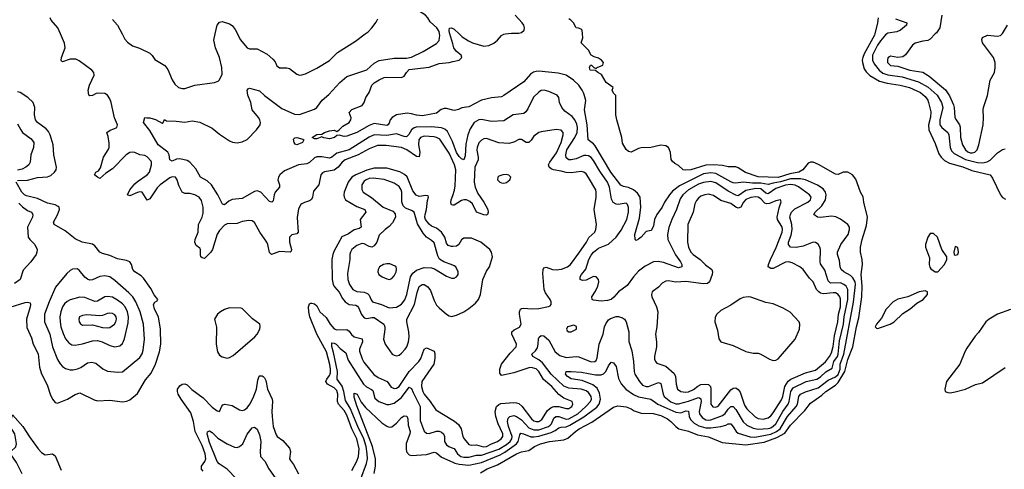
# Model space of a CAD drawing. Header units: inches. Extents: x 1603819 to 1745079, y 385938 to 533966.
# Tile 303 of 561: x 1726526 to 1734424, y 406506 to 410115. Entities that reach past the tile are written whole.
import ezdxf

# ---------------------------------------------------------------- set-up
doc = ezdxf.new("R2010")
doc.units = ezdxf.units.IN
doc.header["$MEASUREMENT"] = 0
for name, color, linetype in [('B7420', 7, 'Continuous'), ('B7421', 7, 'Continuous'), ('B7430', 7, 'Continuous'), ('B7431', 7, 'Continuous')]:
    doc.layers.add(name, color=color, linetype=linetype)

msp = doc.modelspace()

# ---------------------------------------------------------------- linework, layer by layer
at = {"layer": 'B7420', "color": 5}
for points, elevation in [([(1730000, 408979.1), (1729970, 409044.3), (1729895.8, 409155.8), (1729870.3, 409170.3), (1729850, 409174.9), (1729770, 409179.1), (1729741.5, 409170), (1729726.6, 409150), (1729724.9, 409110), (1729736, 409050), (1729730, 409013), (1729710, 409015.8), (1729631.3, 409071.3), (1729590, 409089), (1729465.5, 409105.5), (1729395.4, 409104.6), (1729330, 409078.7), (1729241.8, 409030), (1729138, 408990), (1729113.5, 408970), (1729081, 408930), (1729050, 408907.7), (1728970, 408894.4), (1728954.3, 408885.7), (1728941.9, 408870), (1728924.8, 408790), (1728882.6, 408737.4), (1728875.2, 408690), (1728867.3, 408672.7), (1728850, 408659.8), (1728811.4, 408648.6), (1728790, 408637.2), (1728781.5, 408630), (1728763.4, 408596.6), (1728752.3, 408527.7), (1728759.6, 408410), (1728750, 408396.3), (1728710, 408387.6), (1728690.3, 408369.7), (1728689.2, 408330), (1728705.3, 408270), (1728703, 408257), (1728696, 408250), (1728610, 408253.8), (1728547, 408230), (1728530, 408247), (1728516.5, 408310), (1728507.9, 408330), (1728451.7, 408410), (1728410, 408486.3), (1728390, 408500.5), (1728363.5, 408503.5), (1728310, 408494.8), (1728270, 408479.7), (1728190, 408475.5), (1728170, 408464.1), (1728130, 408422.9), (1728110, 408392.1), (1728072.7, 408270), (1728059.3, 408250), (1728010, 408198.9), (1727990, 408202), (1727980.5, 408210), (1727975.3, 408230), (1727976.1, 408270), (1727970, 408280.5), (1727941.3, 408301.3), (1727931.9, 408330), (1727935, 408350), (1727957.9, 408410), (1727961.4, 408470), (1727990.5, 408530), (1727998.6, 408561.4), (1727998.5, 408610), (1727984.2, 408664.2), (1727966.9, 408690), (1727930, 408709), (1727890, 408719.8), (1727850, 408719.1), (1727830, 408729.7), (1727802.6, 408782.6), (1727789.7, 408830), (1727775.1, 408850), (1727750, 408853.2), (1727730, 408844.5), (1727652.6, 408790), (1727630, 408764.6), (1727570, 408676.9), (1727550, 408666.6), (1727510, 408730.6), (1727490, 408733), (1727470, 408728.5), (1727410, 408702), (1727390, 408709.2), (1727409.8, 408750), (1727450, 408797.4), (1727470, 408815.9), (1727550, 408869.5), (1727568.2, 408890), (1727584.7, 408950), (1727584.6, 408970), (1727579.7, 408979.7), (1727550, 409012.7), (1727530, 409024.1), (1727490, 409031), (1727450, 409049.8), (1727430, 409052.2), (1727410, 409048.5), (1727379.8, 409030), (1727270, 408918), (1727217.5, 408882.5), (1727170, 408841), (1727150, 408849.8), (1727126.6, 408870), (1727136, 408890), (1727158.3, 408901.7), (1727175.4, 408924.6), (1727197.5, 409010), (1727237.1, 409070), (1727242.7, 409090), (1727242.7, 409122.7), (1727236.3, 409176.3), (1727224.5, 409210), (1727250.9, 409229.1), (1727282.3, 409237.7), (1727304.2, 409250), (1727309.7, 409270), (1727287.1, 409327.1), (1727260.1, 409450), (1727250, 409478.4), (1727230, 409509.8), (1727210, 409521.6), (1727155.6, 409524.4), (1727138.9, 409521.1), (1727110, 409505.7), (1727090, 409504.7), (1727082, 409510), (1727076.1, 409550), (1727086.6, 409590), (1727122.6, 409670), (1727119.9, 409690), (1727105, 409710), (1727004, 409784), (1726977.3, 409797.3), (1726930, 409798), (1726870, 409776.9), (1726862, 409782), (1726858.5, 409790), (1726860.9, 409810), (1726891.6, 409888.4), (1726886.9, 409926.9), (1726853.7, 410000)], 180), ([(1727347.9, 410000), (1727370, 409957.3), (1727390, 409933.4), (1727430, 409906), (1727487, 409887), (1727570, 409846.4), (1727588.2, 409828.2), (1727610, 409794), (1727690, 409747.7), (1727713.8, 409713.8), (1727750, 409630.7), (1727770, 409596.3), (1727801, 409570), (1727830, 409561.6), (1727850, 409561.6), (1727930, 409590.3), (1728090, 409610.4), (1728118.6, 409621.4), (1728130, 409630.7), (1728150, 409678), (1728149, 409730), (1728129.8, 409810), (1728097, 409890), (1728084.8, 409950), (1728095.2, 410000)], 180), ([(1730000, 409128.7), (1729996.9, 409136.9), (1729956.8, 409216.8), (1729936.4, 409236.4), (1729910, 409247.2), (1729830, 409255.4), (1729707.2, 409252.8), (1729690, 409247.3), (1729670, 409230.5), (1729647.4, 409192.6), (1729630, 409174.8), (1729610, 409176.1), (1729550, 409197.5), (1729470, 409183.9), (1729370, 409189.5), (1729330, 409172.5), (1729170, 409070.3), (1729070, 409042), (1729029.6, 409010.4), (1729010, 409003.4), (1728950, 409014.9), (1728910, 409013), (1728890, 409005), (1728850, 408968.7), (1728830, 408958), (1728761.6, 408950), (1728650, 408900.9), (1728611.8, 408870), (1728600.9, 408850), (1728596.5, 408830), (1728610.2, 408790), (1728610.3, 408770), (1728576.5, 408730), (1728567.1, 408710), (1728558.8, 408661.2), (1728550, 408649.3), (1728530, 408654.5), (1728459.3, 408730), (1728430, 408740.2), (1728410, 408735.2), (1728310, 408679.8), (1728230, 408671.2), (1728203.3, 408656.7), (1728170, 408629.7), (1728153.7, 408633.7), (1728114.9, 408710), (1728063.8, 408790), (1728030, 408821.7), (1727975.4, 408850), (1727938.8, 408918.8), (1727892.3, 408972.3), (1727870, 408985.7), (1727810, 408998.9), (1727783.6, 408996.4), (1727750, 408979.8), (1727730, 408989.4), (1727725.3, 409030), (1727715.1, 409050), (1727636.9, 409110), (1727570, 409226), (1727519, 409290), (1727529.2, 409330.8), (1727546, 409326), (1727570, 409326.8), (1727614.4, 409314.4), (1727670, 409284.7), (1727678, 409290), (1727687.3, 409312.7), (1727702.8, 409302.8), (1727781.4, 409301.4), (1727850, 409293.4), (1727910, 409304), (1727970, 409292.7), (1728070, 409244.9), (1728130, 409196.5), (1728210, 409142), (1728232.8, 409132.8), (1728270, 409126.5), (1728310, 409133), (1728350, 409154), (1728426.6, 409230), (1728454, 409270), (1728456.9, 409290), (1728453.3, 409310), (1728442.7, 409330), (1728391, 409390), (1728381, 409450), (1728355.6, 409510), (1728351.9, 409548.1), (1728360.1, 409559.9), (1728370, 409564.9), (1728450, 409544.2), (1728490, 409507.2), (1728630, 409401.8), (1728730, 409356), (1728770, 409354), (1728890, 409396.9), (1728910, 409408.8), (1728951.4, 409468.6), (1729007.1, 409512.9), (1729095.1, 409610), (1729150, 409658.9), (1729310, 409712.3), (1729370, 409766.4), (1729410, 409787.6), (1729530, 409807.1), (1729630, 409804.7), (1729670, 409814.3), (1729761.8, 409858.2), (1729870, 409924.2), (1729890, 409948.2), (1729897.1, 409990), (1729894.7, 410000)], 160), ([(1728272.4, 410000), (1728295, 409955), (1728350, 409888.7), (1728370, 409879.5), (1728430, 409880.3), (1728510, 409839), (1728557.5, 409797.5), (1728575.3, 409775.3), (1728590, 409744.9), (1728610, 409728.2), (1728670, 409727), (1728690, 409722.4), (1728750, 409677.6), (1728770, 409670.4), (1728790, 409672.2), (1728818.8, 409681.2), (1728910, 409725.3), (1729010, 409786.4), (1729075.1, 409850), (1729219.1, 409940.9), (1729298, 410000)], 180), ([(1730000, 409920.1), (1729976, 410000)], 140), ([(1730000, 409389.4), (1729950, 409401.5), (1729930, 409402.2), (1729905.7, 409394.3), (1729870, 409363.9), (1729756.1, 409343.9), (1729710, 409347.2), (1729670, 409360.2), (1729635.3, 409364.7), (1729550, 409350.8), (1729512.7, 409330), (1729498.4, 409310), (1729490, 409285.2), (1729479.1, 409270), (1729470, 409266), (1729370, 409282.2), (1729330, 409266.2), (1729230, 409209.2), (1729150, 409179.7), (1729130, 409177.4), (1729090, 409186.6), (1729070, 409186), (1729050.8, 409170), (1729010, 409159.1), (1728966.3, 409166.3), (1728950, 409174), (1728910, 409158), (1728890, 409157), (1728872.7, 409170), (1728910, 409193), (1728950, 409196.4), (1728972.3, 409210), (1729010, 409223.2), (1729050, 409228.9), (1729070, 409218), (1729090, 409230.6), (1729119.1, 409260.9), (1729168.7, 409290), (1729182, 409310), (1729186, 409326), (1729169.4, 409370), (1729190, 409393.4), (1729274.5, 409425.5), (1729290.6, 409449.4), (1729302.9, 409490), (1729330.4, 409529.6), (1729350, 409589.2), (1729370, 409608.8), (1729410, 409632.6), (1729449.6, 409650), (1729470, 409652.7), (1729590, 409651.2), (1729610, 409661.7), (1729628.4, 409691.6), (1729650, 409713.6), (1729810, 409733.3), (1729890, 409763.4), (1729970, 409771), (1730000, 409777.9)], 140), ([(1726510, 408823.9), (1726590, 408827.2), (1726670, 408847.3), (1726750, 408852.3), (1726775.9, 408864.1), (1726805.1, 408890), (1726817.7, 408910), (1726821, 408930), (1726799.8, 409030), (1726793.7, 409110), (1726770.5, 409190), (1726757.3, 409217.3), (1726739.6, 409239.6), (1726669.9, 409289.9), (1726654, 409310), (1726644, 409350), (1726647, 409410), (1726633.3, 409450), (1726590.9, 409490.9), (1726530, 409529.9), (1726510, 409534.9)], 220), ([(1726510, 409278), (1726534.6, 409230), (1726549.8, 409210), (1726619.5, 409159.5), (1726638.8, 409130), (1726636.2, 409090), (1726614.8, 409030), (1726609.8, 408970), (1726598.8, 408950), (1726576.4, 408930), (1726545.3, 408914.7), (1726510, 408907.5)], 240), ([(1730000, 408294), (1729990, 408293.3), (1729962.4, 408302.4), (1729950, 408321.7), (1729936.7, 408370), (1729910, 408410), (1729870, 408442.3), (1729830, 408458), (1729810, 408472.8), (1729782.5, 408510), (1729776.6, 408530), (1729778.1, 408550), (1729789.9, 408590.1), (1729796.4, 408663.6), (1729806.3, 408690), (1729802, 408702), (1729784.7, 408704.7), (1729730, 408694.9), (1729705.6, 408705.6), (1729680.1, 408740.1), (1729634.1, 408854.1), (1729613.3, 408873.3), (1729574.5, 408894.5), (1729470, 408923.9), (1729370, 408923), (1729310, 408907.4), (1729223.5, 408870), (1729191.4, 408850), (1729161.4, 408810), (1729128.4, 408730), (1729125.8, 408710), (1729129.5, 408690), (1729140.6, 408670), (1729230, 408615.6), (1729294.6, 408590), (1729302.8, 408570), (1729256.8, 408510), (1729265.2, 408450), (1729250, 408439.1), (1729210, 408427.8), (1729163.3, 408396.7), (1729109.3, 408370.7), (1729046, 408254), (1729037, 408230), (1729030.9, 408190), (1729032.5, 408030), (1729040.1, 407990), (1729050.5, 407970.5), (1729088.6, 407928.6), (1729115.9, 407875.9), (1729137.8, 407850), (1729169.7, 407829.7), (1729222.1, 407822.1), (1729235.9, 407815.9), (1729244.6, 407804.6), (1729267.2, 407747.2), (1729290, 407721), (1729310, 407715.7), (1729350, 407725.5), (1729370, 407723.9), (1729447.2, 407670), (1729455.3, 407650), (1729455.5, 407630), (1729444.3, 407550), (1729457.3, 407510), (1729513.8, 407430), (1729530, 407420.8), (1729550, 407418), (1729570, 407422.6), (1729590, 407437.3), (1729618, 407470), (1729631.2, 407490), (1729645.8, 407530), (1729649.9, 407570), (1729647.9, 407610), (1729630.7, 407690), (1729632.1, 407710), (1729692.2, 407830), (1729714.4, 407925.6), (1729730, 407972.8), (1729754, 407990), (1729770, 407989.3), (1729799.3, 407970), (1729820.7, 407940.7), (1729850, 407859.5), (1729870, 407822.4), (1729890, 407800.7), (1729950, 407751.8), (1729970, 407738.7), (1729990, 407733.4), (1730000, 407736)], 220), ([(1726450, 407806.8), (1726570, 407845.5), (1726590, 407848.5), (1726610, 407841), (1726613.1, 407830), (1726610.3, 407810.3), (1726581.9, 407710), (1726584.5, 407644.5), (1726621.2, 407561.2), (1726633.8, 407510), (1726673.8, 407433.8), (1726686.2, 407326.2), (1726699.8, 407279.8), (1726750, 407176.3), (1726770, 407107.7), (1726790, 407067.7), (1726810, 407042), (1726830, 407038), (1726910, 407069.2), (1726970, 407106.2), (1727010, 407119.6), (1727122.7, 407062.7), (1727150, 407054.3), (1727250, 407060.2), (1727350, 407047.9), (1727386.4, 407053.6), (1727410, 407063.1), (1727470, 407115.3), (1727535.5, 407224.5), (1727581.4, 407278.6), (1727616.7, 407350), (1727647, 407450), (1727657.1, 407510), (1727656.2, 407630), (1727640.2, 407730), (1727608.2, 407790), (1727599.3, 407830), (1727610, 407847), (1727630, 407858.8), (1727633.5, 407870), (1727605, 407905), (1727577.7, 407957.7), (1727520.2, 408040.2), (1727499.7, 408059.7), (1727449.6, 408090), (1727432.8, 408110), (1727423, 408150), (1727410.8, 408170.8), (1727382, 408182), (1727310, 408194), (1727250, 408223.1), (1727190, 408238.5), (1727169.8, 408250), (1727130, 408300.3), (1727110, 408313.8), (1727027.9, 408327.9), (1726970, 408354.6), (1726890, 408420.2), (1726802, 408470), (1726796.9, 408490), (1726830.8, 408549.2), (1726845.7, 408590), (1726842.2, 408610), (1726836, 408616), (1726810, 408627.5), (1726750, 408640.8), (1726670, 408679.7), (1726581.6, 408701.6), (1726564.7, 408710), (1726543.9, 408730), (1726498.5, 408810)], 220), ([(1730000, 408143.4), (1729929.2, 408170), (1729892.4, 408192.4), (1729879.7, 408219.7), (1729850, 408324.7), (1729830, 408343.5), (1729789.9, 408369.9), (1729761.5, 408401.5), (1729716.4, 408476.4), (1729690.7, 408570), (1729670, 408583.1), (1729622, 408602), (1729601.1, 408621.1), (1729592.4, 408652.4), (1729590.4, 408730), (1729585, 408750), (1729570, 408776.8), (1729530, 408802.3), (1729450, 408832.5), (1729361.6, 408841.6), (1729330, 408838.9), (1729304.5, 408830), (1729290, 408819.5), (1729269.5, 408790), (1729271, 408751), (1729280.3, 408730), (1729347.1, 408687.1), (1729442.2, 408610), (1729518.4, 408578.4), (1729537.2, 408557.2), (1729539.6, 408530), (1729516.2, 408483.8), (1729490, 408454.7), (1729457.1, 408430), (1729410, 408384.7), (1729391, 408330), (1729370, 408299.2), (1729350, 408289), (1729330, 408293.3), (1729290, 408315.4), (1729270, 408317.9), (1729230, 408302.9), (1729191.2, 408270), (1729179.3, 408250), (1729175, 408230), (1729173.4, 408190), (1729156.3, 408076.3), (1729159, 408030), (1729172.1, 407990), (1729199, 407950), (1729230, 407932.8), (1729290, 407927.2), (1729316.5, 407916.5), (1729330, 407903.1), (1729345.5, 407865.5), (1729357.1, 407850), (1729427.8, 407827.8), (1729490, 407801.8), (1729550, 407808.6), (1729588.4, 407831.6), (1729614.3, 407865.7), (1729631.8, 407910), (1729660.9, 408050), (1729679.7, 408080.3), (1729710, 408105.3), (1729770, 408126.8), (1729830, 408124.1), (1729854.4, 408114.4), (1729950, 408057.1), (1729990, 408040.5), (1730000, 408039.8)], 240), ([(1730000, 408626.9), (1729990, 408628.2), (1729985.8, 408645.8), (1729988.2, 408668.2), (1730000, 408704.3)], 180), ([(1726520.7, 408640.7), (1726550, 408611.3), (1726590, 408583.1), (1726621.2, 408570), (1726631.5, 408551.5), (1726628, 408530), (1726588.2, 408450), (1726595.1, 408370), (1726608.3, 408350), (1726648.4, 408310), (1726666.6, 408270), (1726665.1, 408250), (1726657.4, 408230), (1726616.9, 408170), (1726554.9, 408105.1), (1726529.6, 408030), (1726484.1, 407995.9)], 240), ([(1729190, 406496.9), (1729229.9, 406570), (1729243.2, 406610), (1729248.2, 406670), (1729231.7, 406750), (1729189.7, 406829.7), (1729150, 406939.2), (1729130, 406977.7), (1729083.4, 407030), (1729076.6, 407050), (1729077.9, 407110), (1729070, 407138.8), (1729050, 407161), (1728994.9, 407190), (1728982.3, 407210), (1728989, 407230), (1729010, 407259.5), (1729018.5, 407281.5), (1729020, 407310), (1729014.2, 407345.8), (1728987.7, 407450), (1728909.6, 407590), (1728852.8, 407730), (1728844.6, 407770), (1728843.4, 407810), (1728850, 407834), (1728861.1, 407838.9), (1728870, 407840.7), (1728890, 407834.7), (1728910, 407817.8), (1728933.4, 407770), (1728983.8, 407723.8), (1729017.3, 407670), (1729050, 407634.6), (1729070, 407625.2), (1729150, 407626.7), (1729170, 407615), (1729187.7, 407587.7), (1729208.1, 407570), (1729273.3, 407553.3), (1729277.2, 407530), (1729251.7, 407470), (1729252.8, 407452.8), (1729272.9, 407392.9), (1729286.8, 407366.8), (1729366.3, 407266.3), (1729401.9, 407241.9), (1729472.8, 407210), (1729505.7, 407165.7), (1729518.5, 407158.5), (1729530, 407155.4), (1729550, 407158.3), (1729570.5, 407170), (1729650, 407289.6), (1729729.1, 407370.9), (1729743.5, 407396.5), (1729770, 407470.3), (1729790, 407480.2), (1729850, 407453.1), (1729855.6, 407435.6), (1729856, 407396), (1729846.9, 407350), (1729752.7, 407210), (1729748.8, 407170), (1729760.6, 407130), (1729770.1, 407110.1), (1729819, 407050), (1729863.1, 406983.1), (1730000, 406901.1)], 180), ([(1729263.4, 406430), (1729308.7, 406551.3), (1729315.2, 406590), (1729314.2, 406630), (1729304.8, 406690), (1729285.9, 406750), (1729237.9, 406850), (1729177.6, 406997.6), (1729139.2, 407059.2), (1729126.2, 407130), (1729112.4, 407172.4), (1729073.4, 407230), (1729075.1, 407290), (1729044.4, 407444.4), (1729029.3, 407490.7), (1729030, 407520.5), (1729050, 407518.8), (1729065.3, 407510), (1729096.2, 407476.2), (1729141.3, 407441.3), (1729162.2, 407382.2), (1729284.6, 407190), (1729307.2, 407167.2), (1729347.5, 407147.5), (1729357.8, 407137.8), (1729375.9, 407075.9), (1729407.6, 407050), (1729470, 407027.2), (1729490, 407025.5), (1729530, 407036.3), (1729590, 407081.3), (1729650, 407163.9), (1729670, 407154.4), (1729681.6, 407121.6), (1729737.3, 407010), (1729737.4, 406897.4), (1729770.8, 406810.8), (1729790, 406794.7), (1729810, 406792.9), (1729870, 406812.8), (1729890, 406811.9), (1729910, 406803), (1729924.6, 406790), (1729934.2, 406770), (1729935, 406730), (1729950, 406702.7), (1729969.3, 406689.3), (1730000, 406676.1)], 160), ([(1727998, 406490), (1727985.9, 406505.9), (1727984.5, 406530), (1728012.3, 406567.7), (1728019.3, 406590), (1728013.9, 406630), (1727990, 406696), (1727933.2, 406810), (1727919.8, 406890), (1727898.6, 406958.6), (1727820.2, 407070), (1727797.4, 407110), (1727790.9, 407130), (1727793.3, 407150), (1727810, 407176.5), (1727830, 407188.8), (1727850, 407192), (1727870, 407184.9), (1727906.9, 407146.9), (1727999.3, 407079.3), (1728070, 407004), (1728110, 406974.9), (1728130, 406970.8), (1728148, 407012), (1728156.9, 407023.1), (1728171.2, 407028.8), (1728230, 407017.1), (1728290, 406983), (1728310, 406978.7), (1728330, 406982.7), (1728350, 406999.3), (1728372.8, 407030), (1728399.7, 407080.3), (1728426.9, 407150), (1728437.7, 407222.3), (1728447.2, 407252.8), (1728450, 407257.3), (1728470, 407256.3), (1728478.8, 407250), (1728490, 407240.7), (1728499.9, 407219.9), (1728513.6, 407150), (1728552.1, 407070), (1728555.4, 407050), (1728548.4, 406970), (1728550.7, 406930), (1728560.1, 406850), (1728583.7, 406783.7), (1728591.8, 406770), (1728635.9, 406735.9), (1728690, 406676.4), (1728697.7, 406650), (1728691.3, 406591.3), (1728697.2, 406577.2), (1728723.5, 406543.5), (1728761.8, 406470)], 180), ([(1729368.3, 406471.7), (1729379, 406530), (1729380.7, 406590), (1729356.5, 406690), (1729230, 407015.8), (1729210, 407085.2), (1729210, 407116.3), (1729233, 407110), (1729265, 407045), (1729301.3, 407001.3), (1729430, 406879.7), (1729470, 406851.2), (1729490, 406843.6), (1729510, 406846.4), (1729550, 406876.6), (1729590, 406922.2), (1729610, 406935.8), (1729632.5, 406932.5), (1729638.9, 406910), (1729641.3, 406861.3), (1729657, 406810), (1729654.8, 406790), (1729626.8, 406713.2), (1729625.6, 406670), (1729630, 406646), (1729650, 406620.8), (1729670, 406616.9), (1729790, 406625.8), (1729850, 406644), (1729870, 406637.8), (1729910, 406602.1), (1730000, 406563.5)], 140), ([(1726545, 406470), (1726501.5, 406561.5), (1726451.8, 406630), (1726456, 406650), (1726495, 406685), (1726501.3, 406710), (1726487.8, 406790), (1726449.8, 406850), (1726449.7, 406870), (1726470, 406942), (1726551.6, 406850), (1726605.4, 406765.4), (1726674.9, 406670), (1726701, 406641), (1726730, 406621.5), (1726790, 406628.9), (1726810, 406614.9), (1726859.8, 406499.8)], 180), ([(1728266.1, 406430), (1728190, 406508.1), (1728125.6, 406550), (1728110, 406569.7), (1728050, 406721.3), (1728029.9, 406790), (1728032, 406808), (1728050, 406813.4), (1728070, 406802.6), (1728116.5, 406756.5), (1728190, 406709.3), (1728250, 406683.2), (1728270, 406682), (1728290, 406689), (1728315, 406710), (1728350, 406788.4), (1728390, 406839.5), (1728410, 406844.4), (1728430, 406828.2), (1728450, 406782), (1728460.8, 406730), (1728455.1, 406650), (1728459.1, 406610), (1728492.2, 406572.2), (1728524.8, 406510), (1728594.3, 406410)], 160)]:
    msp.add_lwpolyline(points, dxfattribs=dict(at, elevation=elevation))
for points, elevation in [([(1728750, 409110.8), (1728735.8, 409115.8), (1728727.8, 409127.8), (1728723.4, 409156.6), (1728733, 409167), (1728750, 409170.1), (1728796.6, 409156.6), (1728806.7, 409150), (1728795.8, 409130), (1728790, 409127.2)], 140), ([(1729470, 408156.3), (1729444, 408150), (1729413, 408130), (1729400.4, 408110), (1729398, 408090), (1729408, 408070), (1729434, 408050), (1729470, 408034.4), (1729490, 408030.4), (1729510, 408036.3), (1729530, 408059.1), (1729545.6, 408090), (1729549.4, 408110), (1729545.2, 408130), (1729537.6, 408137.6), (1729494.3, 408154.3)], 260), ([(1726986.2, 408113.8), (1726950, 408111.8), (1726930, 408100.7), (1726903.6, 408076.4), (1726812.9, 407967.1), (1726761.5, 407850), (1726724.6, 407750), (1726725.3, 407690), (1726768.5, 407590), (1726788.5, 407488.5), (1726830, 407388.5), (1726850, 407351.8), (1726870, 407330.2), (1726893.7, 407313.7), (1726930, 407303.2), (1726956.6, 407303.4), (1726990, 407311.1), (1727016.8, 407323.2), (1727070, 407360.9), (1727106.1, 407366.1), (1727137.6, 407357.6), (1727192.2, 407312.2), (1727230, 407294.3), (1727314, 407286), (1727350, 407289.1), (1727490, 407402), (1727508.6, 407431.4), (1727517.8, 407462.2), (1727527.9, 407550), (1727519.1, 407670), (1727493.5, 407770), (1727459, 407850), (1727432.8, 407890), (1727402.8, 407922.8), (1727290, 408022), (1727250, 408049.8), (1727210, 408058.3), (1727170, 408054.3), (1727110, 408027), (1727090, 408024.1), (1727070, 408030.8), (1727048.1, 408048.1), (1727004.7, 408104.7)], 240), ([(1727230, 407894.1), (1727210, 407889.1), (1727150, 407856), (1727130, 407853.3), (1727050, 407885), (1727010, 407886.2), (1726930, 407865.9), (1726906.3, 407853.7), (1726885.4, 407834.6), (1726870.1, 407809.9), (1726855.9, 407770), (1726849.4, 407730), (1726850.2, 407689.8), (1726857, 407650), (1726875.4, 407595.4), (1726893.5, 407553.5), (1726919.8, 407519.8), (1726945.7, 407505.7), (1726970, 407503.5), (1727030, 407513), (1727110, 407538.1), (1727150, 407540.4), (1727188.5, 407530), (1727250, 407500.2), (1727290, 407489.2), (1727330, 407497), (1727350, 407515.5), (1727367.5, 407552.5), (1727397.5, 407682.5), (1727399.2, 407730), (1727392.3, 407770), (1727373.4, 407810), (1727350, 407834.5), (1727310, 407864.6), (1727270, 407887.2)], 260), ([(1727250, 407759.8), (1727230, 407756.1), (1727190, 407739.2), (1727170, 407736.4), (1727064.6, 407744.6), (1727030, 407741), (1727007.2, 407730), (1727002, 407710), (1727004.7, 407690), (1727013.6, 407673.6), (1727030, 407662.3), (1727110, 407665), (1727190, 407643), (1727230, 407640.6), (1727250, 407645), (1727287.1, 407670), (1727298.2, 407690), (1727302.2, 407710), (1727299.3, 407730), (1727290, 407746), (1727270, 407756.8)], 280), ([(1728210, 407800.8), (1728170, 407788.6), (1728136.4, 407770), (1728112.2, 407750), (1728088, 407710), (1728106, 407646), (1728103.2, 407510), (1728112.9, 407450), (1728130, 407422.6), (1728150, 407407.8), (1728190, 407398.6), (1728210, 407402.5), (1728239.5, 407420.5), (1728413.7, 407570), (1728431.1, 407590), (1728451.6, 407631.6), (1728455.6, 407655.6), (1728451.6, 407671.6), (1728393.2, 407713.2), (1728330, 407778.7), (1728310, 407796.2), (1728299.1, 407799.1)], 220)]:
    msp.add_lwpolyline(points, close=True, dxfattribs=dict(at, elevation=elevation))
at = {"layer": 'B7421', "color": 5}
for points, elevation in [([(1729894.7, 410000), (1729890, 410019.2), (1729872, 410050), (1729817.6, 410097.6), (1729799.4, 410130), (1729782, 410150), (1729738.7, 410178.7), (1729670, 410234.7), (1729610.9, 410270), (1729540.4, 410330), (1729509.7, 410370), (1729494, 410410), (1729496, 410444), (1729505.8, 410454.2), (1729530, 410457.6), (1729558.8, 410450), (1729648.4, 410408.4), (1729710, 410385.8), (1729810, 410333), (1729950, 410285.8), (1729973, 410273), (1730000, 410252.5)], 160), ([(1726853.7, 410000), (1726831, 410050), (1726779.2, 410110), (1726771.9, 410130)], 180), ([(1729298, 410000), (1729322, 410018), (1729350.9, 410049.1), (1729384.4, 410095.6), (1729398, 410122)], 180), ([(1727270, 410115.3), (1727311.6, 410070), (1727347.9, 410000)], 180), ([(1728095.2, 410000), (1728110, 410070.7), (1728130, 410094.9), (1728150, 410099.3), (1728210, 410082.4), (1728230, 410066.7), (1728254.9, 410034.9), (1728272.4, 410000)], 180), ([(1729976, 410000), (1729974.2, 410005.8), (1729969.9, 410030.1), (1729974, 410046), (1729990, 410050.3), (1730000, 410043.8)], 140)]:
    msp.add_lwpolyline(points, dxfattribs=dict(at, elevation=elevation))
at = {"layer": 'B7430', "color": 5}
for points, elevation in [([(1730050.4, 410000), (1730076.2, 409976.2), (1730125.8, 409945.8), (1730158.7, 409930), (1730250, 409902.6), (1730290, 409907.3), (1730330, 409925.6), (1730358.5, 409950), (1730390, 409986.7), (1730410, 409998.4), (1730422.7, 410000)], 140), ([(1730222.4, 406477.6), (1730275.1, 406510), (1730357.5, 406542.5), (1730510, 406631.3), (1730550, 406647.2), (1730610, 406656.5), (1730655.1, 406690), (1730702.4, 406710), (1730777.2, 406730), (1730890, 406743.5), (1730923.5, 406756.5), (1730984.5, 406810), (1731014.7, 406830), (1731116.7, 406883.3), (1731290, 407006), (1731323.3, 407016.7), (1731391.8, 407008.2), (1731430, 406992.6), (1731455.9, 406975.9), (1731510, 406956.9), (1731606.8, 406953.2), (1731670, 406936.8), (1731723.1, 406910), (1731748.9, 406890), (1731788.6, 406848.6), (1731812.1, 406832.1), (1731890, 406812.1), (1731963.3, 406783.3), (1732050, 406767.1), (1732161.2, 406721.2), (1732350, 406702.2), (1732496.9, 406723.1), (1732600.1, 406759.9), (1732663.5, 406796.5), (1732710, 406859.8), (1732822.7, 406977.3), (1732870, 407037.4), (1732959.6, 407100.4), (1732993, 407130), (1733070, 407181.5), (1733090, 407203.4), (1733144.9, 407290), (1733170, 407388.3), (1733209.2, 407490), (1733239.4, 407650), (1733257.8, 407722.2), (1733282, 407890), (1733282.9, 407977.1), (1733276.5, 408070), (1733286.6, 408150), (1733283.6, 408190), (1733269.6, 408250), (1733269.6, 408290), (1733283.1, 408350), (1733317.8, 408462.2), (1733326.4, 408530), (1733295.8, 408650), (1733292.6, 408692.6), (1733269.6, 408730), (1733233.5, 408833.5), (1733206.9, 408870), (1733170, 408890.9), (1733130.2, 408889.8), (1733090, 408871.5), (1733070, 408874.7), (1732932.2, 408952.2), (1732889.8, 408969.8), (1732870, 408970.8), (1732850, 408963.5), (1732806.7, 408910), (1732776.3, 408890), (1732703.9, 408876.1), (1732610, 408846.9), (1732450, 408852.5), (1732348.9, 408888.9), (1732290, 408925.8), (1732270, 408932.7), (1732210, 408933.8), (1732163.4, 408943.4), (1732090, 408950.7), (1732030, 408946.6), (1731908.7, 408908.7), (1731865.7, 408905.7), (1731849, 408910), (1731810, 408944), (1731780.2, 408960.2), (1731759.3, 408979.3), (1731752.3, 408992.3), (1731747.5, 409047.5), (1731739.5, 409070), (1731729.2, 409090), (1731710, 409102), (1731670, 409107), (1731589.5, 409089.5), (1731510, 409085.1), (1731490, 409080.7), (1731430, 409052), (1731410, 409056), (1731390, 409073.2), (1731362.7, 409122.7), (1731356.2, 409170), (1731315.1, 409310), (1731308.9, 409351.1), (1731307.3, 409507.3), (1731290, 409526), (1731278, 409550), (1731286, 409570), (1731230, 409609.2), (1731193.6, 409673.6), (1731164, 409690), (1731146, 409706), (1731102, 409710), (1731098, 409730), (1731106, 409750), (1731112, 409750), (1731130.8, 409730.8), (1731150, 409722), (1731158, 409730), (1731204, 409750), (1731209.2, 409770), (1731194, 409790), (1731170, 409805.2), (1731135.3, 409815.3), (1731108.9, 409828.9), (1731088.7, 409870), (1731030, 409928), (1731042, 409970), (1731040, 410000)], 120), ([(1733384.7, 410000), (1733382.2, 409990), (1733300.6, 409839.4), (1733289.5, 409810), (1733284.5, 409790), (1733286.1, 409770), (1733301.1, 409721.1), (1733317, 409697), (1733346.3, 409666.3), (1733422.2, 409622.2), (1733485.4, 409605.4), (1733587.7, 409590), (1733662.6, 409570), (1733752.6, 409530), (1733790, 409499.1), (1733809.2, 409470), (1733816.5, 409450), (1733834, 409374), (1733831.4, 409331.4), (1733815.7, 409270), (1733818.4, 409230), (1733870, 409120.5), (1733898.1, 409038.1), (1733917.8, 409010), (1733945.3, 408985.3), (1733984.3, 408964.3), (1734090, 408934), (1734164.2, 408904.2), (1734310, 408868.5), (1734330, 408843.1), (1734392.4, 408710), (1734408.7, 408688.7), (1734432.9, 408672.9)], 120), ([(1733480.8, 410000), (1733470, 409993.5), (1733430, 409946.1), (1733405.6, 409910), (1733367.6, 409830), (1733366.4, 409790), (1733379.4, 409759.4), (1733419.9, 409710), (1733450, 409686.7), (1733490, 409673.2), (1733603.9, 409656.1), (1733734.8, 409614.8), (1733813.1, 409573.1), (1733884.8, 409510), (1733920.3, 409450), (1733931.4, 409410), (1733907.5, 409310), (1733907.4, 409270), (1733921.4, 409250), (1733971.9, 409210), (1733979.1, 409190), (1733990, 409088.5), (1734000.8, 409060.8), (1734020.4, 409040.4), (1734112.6, 408992.6), (1734210, 408968.4), (1734250, 408964.7), (1734286.5, 408973.5), (1734311.6, 408988.4), (1734370, 409046), (1734410, 409073), (1734430, 409078)], 140), ([(1733869.6, 410000), (1733830, 409957.2), (1733810, 409947.3), (1733770, 409942.9), (1733710, 409926), (1733686.7, 409910), (1733630, 409832.3), (1733610, 409817.6), (1733570, 409811.3), (1733510, 409820.9), (1733502.4, 409817.6), (1733490, 409808.7), (1733486, 409790), (1733488, 409770), (1733510, 409747.7), (1733570, 409741.6), (1733667.3, 409710), (1733770, 409693.6), (1733821.8, 409661.8), (1733950.9, 409550.9), (1733984.1, 409504.1), (1734016.4, 409430), (1734022.1, 409410), (1734028, 409330), (1734036.5, 409310), (1734064.6, 409270), (1734070.8, 409250.8), (1734072.4, 409170), (1734089.5, 409110), (1734112.5, 409070), (1734130, 409054.8), (1734150, 409047), (1734170, 409046.8), (1734188, 409052), (1734205.8, 409070), (1734219.8, 409110), (1734255.4, 409270), (1734258, 409330), (1734254, 409390), (1734257.4, 409410), (1734290, 409506), (1734310.7, 409629.3), (1734345.3, 409690), (1734351.7, 409728.3), (1734350.7, 409770), (1734338, 409810), (1734248.5, 409930), (1734243.7, 409956.3), (1734250, 409972.4), (1734289.8, 409990.2), (1734370, 409981.2), (1734392.9, 409987.1), (1734405.7, 410000)], 160), ([(1730000, 409777.9), (1730052, 409790), (1730071.4, 409810), (1730067.3, 409830), (1730030, 409860.2), (1730009, 409890), (1730000, 409920.1)], 140), ([(1730000, 406563.5), (1730016.4, 406556.4), (1730050, 406546.6), (1730130, 406538.3), (1730230, 406560.7), (1730378.9, 406621.1), (1730417.7, 406642.3), (1730510.3, 406710), (1730525.7, 406730), (1730537.1, 406782.9), (1730545.2, 406794.8), (1730568.5, 406791.5), (1730626.9, 406766.9), (1730650, 406765.3), (1730690, 406771.7), (1730790, 406800.4), (1730822.6, 406817.4), (1730850, 406838.9), (1730870, 406844.4), (1730910, 406845.9), (1730940.2, 406859.8), (1731051.7, 406928.3), (1731155, 407005), (1731174.7, 407030), (1731184.6, 407070), (1731176.4, 407116.4), (1731157.8, 407157.8), (1731123.6, 407183.6), (1731037.6, 407217.6), (1730950, 407231.5), (1730920.9, 407250), (1730903.9, 407270), (1730909.9, 407290.1), (1730950, 407292.1), (1731033.4, 407286.6), (1731145.3, 407265.3), (1731190, 407264.1), (1731210, 407272.5), (1731227.5, 407290), (1731250, 407337), (1731270, 407365.3), (1731290, 407361.1), (1731311.7, 407331.7), (1731330, 407235.3), (1731350, 407192.2), (1731388.7, 407150), (1731450, 407106), (1731490, 407088.7), (1731588.3, 407068.3), (1731644.6, 407030), (1731790, 406963.7), (1731830, 406958.5), (1731870, 406974.7), (1731890, 406971.6), (1731897.1, 406930), (1731906.6, 406906.6), (1731935.6, 406875.6), (1731973.6, 406853.6), (1732030, 406839.4), (1732070, 406839.5), (1732150, 406850.1), (1732190, 406860.7), (1732210, 406870.8), (1732230, 406871.7), (1732250, 406848.1), (1732272.5, 406810), (1732290, 406795.1), (1732385.7, 406765.7), (1732423.5, 406763.5), (1732550, 406788.2), (1732597.6, 406810), (1732625.3, 406830), (1732685.3, 406930), (1732754.6, 407010), (1732765.1, 407030), (1732775.4, 407090), (1732790, 407108.1), (1732830, 407127.4), (1732930, 407159.1), (1733010, 407221.3), (1733070, 407247.2), (1733090, 407268), (1733106, 407310), (1733108, 407350), (1733135.4, 407430), (1733213.1, 407846.9), (1733230.2, 407990.2), (1733227.6, 408010), (1733210, 408043.2), (1733190, 408060.1), (1733137.2, 408090), (1733114, 408110), (1733106.9, 408130), (1733103, 408183), (1733085.2, 408230), (1733085.4, 408250), (1733112.6, 408310), (1733170.5, 408390), (1733182.2, 408430), (1733181, 408450), (1733169.8, 408469.8), (1733110, 408514.7), (1733073.5, 408533.5), (1733036.9, 408536.9), (1732950, 408526), (1732925.2, 408530), (1732897, 408550), (1732906.6, 408570), (1732959.1, 408620.9), (1732989, 408670), (1732995.1, 408710), (1732989.9, 408730), (1732970, 408758), (1732925.8, 408785.8), (1732828.1, 408828.1), (1732790, 408838.3), (1732710, 408837.1), (1732630, 408812.2), (1732570, 408802.6), (1732530, 408790.8), (1732470, 408802.9), (1732403.3, 408803.3), (1732330, 408810.7), (1732270, 408803.2), (1732250, 408804.6), (1732230, 408812.8), (1732110, 408879.5), (1732070, 408885.4), (1732010, 408876.4), (1731819.9, 408780.1), (1731761.9, 408738.1), (1731737.1, 408710), (1731697.7, 408650), (1731679, 408610), (1731635.9, 408550), (1731619.4, 408510), (1731610, 408459.3), (1731593.6, 408426.4), (1731590, 408422), (1731550, 408414), (1731510, 408369.6), (1731490, 408352), (1731470, 408342.7), (1731462.7, 408350), (1731460.5, 408390), (1731499, 408521), (1731508.7, 408610), (1731503.7, 408690), (1731482.8, 408722.8), (1731450, 408748.4), (1731410, 408766.9), (1731370, 408775.9), (1731347.5, 408787.5), (1731267.7, 408890), (1731143.1, 409103.1), (1731130, 409119), (1731086.4, 409150), (1731078.5, 409270), (1731056.1, 409390), (1731066.1, 409466.1), (1731050, 409522.7), (1731037.7, 409550), (1731010.7, 409590), (1730968, 409630), (1730910, 409668.4), (1730845.5, 409685.5), (1730690, 409700.5), (1730670, 409699), (1730647.9, 409692.1), (1730623.5, 409676.5), (1730570, 409616.5), (1730410, 409506), (1730390, 409496), (1730310, 409487.7), (1730230, 409467.4), (1730130, 409415.1), (1730072.3, 409407.7), (1730046.9, 409393.1), (1730014, 409386), (1730000, 409389.4)], 140), ([(1730000, 406676.1), (1730010, 406671.8), (1730038.8, 406630), (1730065.2, 406610), (1730090, 406603.1), (1730130, 406602.2), (1730190, 406619.9), (1730230, 406619.9), (1730370, 406666.5), (1730430, 406704.3), (1730461, 406730), (1730474.6, 406750), (1730476.9, 406770), (1730448, 406850), (1730439.9, 406890), (1730444.2, 406915.8), (1730458.3, 406930), (1730490, 406936.6), (1730510, 406930.7), (1730550, 406904.3), (1730610, 406839.2), (1730650, 406822), (1730690, 406821.5), (1730769, 406850), (1730781, 406859), (1730791.8, 406870), (1730810, 406916.3), (1730826.2, 406930), (1730850, 406929.7), (1730910, 406907.4), (1730930, 406911.8), (1731002.3, 406950), (1731068.6, 407010), (1731103.9, 407050), (1731111.8, 407070), (1731109.9, 407090), (1731090, 407121.1), (1731070, 407135), (1731029.9, 407149.9), (1730930, 407156.1), (1730890, 407173.1), (1730788.6, 407268.6), (1730720.1, 407360.1), (1730690, 407383.3), (1730642, 407410), (1730633.5, 407430), (1730662.9, 407457.1), (1730678.9, 407481.1), (1730686.2, 407510), (1730686.8, 407553.2), (1730693.1, 407566.9), (1730710, 407580.9), (1730730, 407577.2), (1730770, 407541.6), (1730821.6, 407450), (1730858.9, 407418.9), (1730910, 407403.6), (1730990, 407411.4), (1731010, 407409.5), (1731110, 407368.6), (1731138.4, 407370), (1731150, 407378), (1731159.5, 407400.5), (1731174.9, 407510), (1731206.5, 407590), (1731218, 407650), (1731227.1, 407672.9), (1731250, 407704.9), (1731264.2, 407715.8), (1731310, 407731.8), (1731330, 407731.8), (1731360.8, 407720.8), (1731378, 407710), (1731390.2, 407690.2), (1731413.4, 407610), (1731412.3, 407532.3), (1731436.7, 407456.7), (1731449.2, 407370), (1731453.7, 407290), (1731459.8, 407270), (1731496.8, 407210), (1731522.5, 407182.5), (1731550, 407171.4), (1731570, 407171.3), (1731650, 407202.3), (1731670, 407194.7), (1731686.7, 407110), (1731695.9, 407090), (1731750, 407048.2), (1731790, 407030.1), (1731810, 407030.5), (1731890, 407052.6), (1731970, 407082.9), (1731979.4, 407079.4), (1731990.4, 407070.4), (1731992.2, 407050), (1731976.6, 406970), (1731979.9, 406950), (1732001.2, 406921.2), (1732030, 406902.6), (1732050, 406899.3), (1732070, 406902.2), (1732163.1, 406936.9), (1732185.8, 406954.2), (1732210, 406989.5), (1732230, 407009.4), (1732250, 407009.4), (1732270, 406987.1), (1732330, 406887.3), (1732359.3, 406859.3), (1732410, 406836.9), (1732448.3, 406828.3), (1732530, 406832.6), (1732550, 406839), (1732570, 406851), (1732590, 406871.6), (1732646.7, 406970), (1732690.3, 407030), (1732699.3, 407050), (1732712.9, 407130), (1732730, 407159.9), (1732834, 407210), (1732919.9, 407230), (1732950, 407248.5), (1732991.9, 407288.1), (1733042.2, 407317.8), (1733056.8, 407370), (1733086.1, 407410), (1733091.7, 407430), (1733102.6, 407537.4), (1733133.3, 407670), (1733138.7, 407730), (1733169.4, 407870), (1733169.9, 407949.9), (1733155.8, 407975.8), (1733137.1, 407990), (1733110, 408001.3), (1733030, 408000.8), (1733010, 408019.7), (1732983, 408103), (1732950, 408155.1), (1732946.7, 408170), (1732950.8, 408270), (1732945.1, 408290), (1732931.8, 408311.8), (1732910, 408326.6), (1732890, 408329.7), (1732810, 408296), (1732755, 408285), (1732709.9, 408289.9), (1732693.1, 408310), (1732693.8, 408330), (1732714.1, 408385.9), (1732722.9, 408430), (1732719.1, 408470), (1732704.6, 408530), (1732708.1, 408550), (1732718.1, 408570), (1732744.3, 408595.7), (1732848.9, 408650), (1732869.8, 408670), (1732874, 408690), (1732860.7, 408710), (1732773.1, 408773.1), (1732745.2, 408785.2), (1732710, 408792.1), (1732670, 408786.7), (1732590, 408759.4), (1732530, 408717.9), (1732510, 408722.3), (1732470, 408756.5), (1732430, 408758.6), (1732350, 408743.4), (1732290, 408701.9), (1732270, 408705.7), (1732210, 408738), (1732110, 408804.7), (1732070, 408814.8), (1732010, 408809), (1731970, 408795), (1731891.9, 408748.1), (1731846.3, 408710), (1731824.1, 408675.9), (1731795, 408590), (1731756.6, 408510), (1731733, 408447), (1731721.2, 408390), (1731725, 408350), (1731787.5, 408227.5), (1731826, 408170), (1731836.1, 408150), (1731837.1, 408130), (1731810, 408121.8), (1731690, 408164.6), (1731646.2, 408173.8), (1731610, 408169.8), (1731544.3, 408135.7), (1731490, 408096.8), (1731448.7, 408051.3), (1731399.8, 407980.2), (1731329.5, 407930.5), (1731292.4, 407887.6), (1731270, 407869.7), (1731240.4, 407859.6), (1731190, 407855.8), (1731130, 407862.6), (1731117, 407870), (1731116.3, 407890), (1731145.3, 407934.7), (1731163.4, 407976.6), (1731170.6, 408010), (1731169.7, 408030), (1731151.3, 408051.3), (1731130, 408052.9), (1731070, 408024.2), (1731041.7, 408021.7), (1731022.9, 408030), (1731022, 408050), (1731031.3, 408070), (1731067.9, 408112.1), (1731092.2, 408190), (1731110, 408223.5), (1731130, 408249.2), (1731170, 408280.2), (1731250, 408312.1), (1731311.7, 408370), (1731350, 408426.3), (1731396.2, 408510), (1731408.5, 408568.5), (1731408.4, 408608.4), (1731400.5, 408630), (1731390, 408642.9), (1731327.7, 408632.3), (1731310, 408633.1), (1731286.8, 408646.8), (1731273.1, 408673.1), (1731257.4, 408770), (1731241.1, 408810), (1731179.3, 408899.3), (1731130, 408983.4), (1731110, 409007.3), (1731090, 409020.7), (1731070, 409025.7), (1731050, 409023.9), (1730990, 408998.9), (1730950, 408989), (1730930, 408991), (1730910, 409005.6), (1730905.9, 409030), (1730916, 409070), (1730978.3, 409170), (1730996.7, 409210), (1731000.8, 409250), (1730995, 409275), (1730979.6, 409310), (1730958.5, 409338.5), (1730900.1, 409380.1), (1730873.5, 409410), (1730855.8, 409450), (1730849.7, 409490), (1730836.3, 409510), (1730770, 409538.7), (1730731.8, 409548.2), (1730710, 409546), (1730690, 409534), (1730647, 409493), (1730601.2, 409398.8), (1730585.9, 409374.1), (1730570, 409360.9), (1730485.5, 409350), (1730410, 409302.7), (1730310, 409297.5), (1730230, 409313.7), (1730208.5, 409310), (1730171.7, 409288.3), (1730139.9, 409239.9), (1730120.9, 409190), (1730105.6, 409114.4), (1730098.2, 409021.8), (1730090, 408989.2), (1730070, 408997.2), (1730050, 409015.7), (1730030, 409049), (1730000, 409128.7)], 160), ([(1730000, 406901.1), (1730013.2, 406893.2), (1730046.5, 406866.5), (1730066.9, 406830), (1730080.6, 406770), (1730091.9, 406750), (1730130, 406705.6), (1730150, 406700.5), (1730190, 406701.2), (1730247.6, 406687.6), (1730270, 406689.7), (1730310, 406711.2), (1730359.8, 406730), (1730387.9, 406750), (1730400.7, 406770), (1730400.4, 406790), (1730363.1, 406870), (1730346.2, 406930), (1730340.4, 406970), (1730350, 407010.2), (1730370, 407027), (1730386.7, 407033.3), (1730490, 407041.3), (1730510, 407040.6), (1730530, 407033.7), (1730553.4, 407013.4), (1730631.4, 406910), (1730650, 406894.7), (1730670, 406888.4), (1730690, 406890.1), (1730714.6, 406905.4), (1730761, 406979), (1730790, 407002.8), (1730810, 407008.8), (1730850, 407010.9), (1730910, 406994.3), (1730930, 406994.2), (1730954.8, 407010), (1730963.5, 407030), (1730958, 407050), (1730890, 407077.7), (1730850, 407105.4), (1730793.4, 407170), (1730727.4, 407227.4), (1730690, 407291.3), (1730670, 407311.5), (1730630, 407323.2), (1730610, 407321.5), (1730490, 407281.1), (1730390, 407258), (1730376.8, 407276.8), (1730376.3, 407310), (1730390, 407351), (1730461.3, 407438.7), (1730509.8, 407490), (1730510.8, 407510), (1730475, 407590), (1730474, 407610), (1730493.6, 407626.4), (1730534.4, 407645.6), (1730549.8, 407670), (1730534.9, 407750), (1730534.6, 407770), (1730544, 407790), (1730550, 407795.3), (1730570, 407798.4), (1730633.4, 407793.4), (1730690, 407797.8), (1730767.7, 407812.3), (1730780.9, 407819.1), (1730789.3, 407830), (1730789.6, 407850), (1730780.4, 407870), (1730742.5, 407922.5), (1730731.9, 407950), (1730721.6, 408078.4), (1730724.2, 408110), (1730730, 408122), (1730750, 408127.8), (1730801, 408110), (1730830, 408105.8), (1730872.4, 408112.4), (1730920.4, 408130), (1730943.8, 408150), (1731010, 408239.6), (1731072.3, 408330), (1731092.4, 408367.6), (1731138.2, 408410), (1731147.1, 408430), (1731152.5, 408470), (1731134.9, 408590), (1731150.6, 408690), (1731151.3, 408730), (1731147.2, 408750), (1731089.3, 408849.3), (1731070, 408876.4), (1731050, 408891.6), (1731030, 408895.8), (1730950, 408884.8), (1730910, 408886.9), (1730870, 408899.3), (1730808.6, 408908.6), (1730790, 408916.6), (1730774.4, 408930), (1730768.8, 408950), (1730777.4, 408970), (1730833.2, 409046.8), (1730869, 409130), (1730886.5, 409190), (1730885.7, 409210), (1730870, 409226.9), (1730830, 409232.1), (1730710, 409215.4), (1730690, 409208.5), (1730650, 409178.5), (1730630, 409148.6), (1730610, 409129.8), (1730590, 409129.8), (1730550, 409152.9), (1730530, 409153.8), (1730489, 409131), (1730450, 409121.7), (1730370, 409127.3), (1730270, 409159.8), (1730250, 409158.2), (1730230, 409148.9), (1730210, 409125.3), (1730194.8, 409090), (1730193.8, 409066.2), (1730205, 409010), (1730204.6, 408990), (1730176.5, 408930), (1730170.4, 408810), (1730179.2, 408770), (1730200.4, 408720.4), (1730248.9, 408650), (1730281.1, 408590), (1730284.4, 408570), (1730277.6, 408550), (1730270, 408545.6), (1730250, 408547.8), (1730191.1, 408570), (1730157, 408637), (1730136.5, 408656.5), (1730110, 408668.3), (1730090, 408668.7), (1730070, 408662.8), (1730010, 408625.7), (1730000, 408626.9)], 180), ([(1730000, 408704.3), (1730013.7, 408746.3), (1730018.3, 408781.7), (1730023.7, 408910), (1730013.4, 408950), (1730000, 408979.1)], 180), ([(1730000, 407736), (1730030, 407744), (1730090, 407770.3), (1730130, 407796.1), (1730181.7, 407838.3), (1730206.6, 407870), (1730222.8, 407910), (1730241, 408030), (1730270, 408095.5), (1730294.7, 408130), (1730317.6, 408210), (1730309.7, 408250), (1730298.4, 408270), (1730226, 408330), (1730150, 408361.2), (1730090, 408360.9), (1730070, 408348.2), (1730049.4, 408310), (1730030, 408296.2), (1730000, 408294)], 220), ([(1730000, 408039.8), (1730010, 408039.1), (1730030, 408050.7), (1730038, 408062), (1730042.9, 408070), (1730043.6, 408090), (1730024.5, 408130), (1730010, 408139.7), (1730000, 408143.4)], 240), ([(1734472.5, 407787.5), (1734370.5, 407750), (1734301.3, 407710), (1734274.9, 407690), (1734217.3, 407602.7), (1734190, 407573.2), (1734122, 407478), (1734106.4, 407450), (1734067.3, 407350), (1733960.5, 407210), (1733945.5, 407150), (1733950.8, 407130), (1733970, 407122), (1733990, 407120.3), (1734030, 407126.4), (1734112.3, 407150), (1734193.9, 407186.1), (1734250, 407200.3), (1734430, 407322.6)], 120)]:
    msp.add_lwpolyline(points, dxfattribs=dict(at, elevation=elevation))
for points, elevation in [([(1730430, 408871.7), (1730401, 408870), (1730370, 408858), (1730360.9, 408850), (1730359.6, 408830), (1730378.7, 408810), (1730390, 408804.3), (1730410, 408802.9), (1730430, 408807.3), (1730458.9, 408830), (1730464.7, 408850), (1730450, 408866)], 220), ([(1732050, 408714.2), (1732020.5, 408710), (1731990, 408697.8), (1731970, 408682.4), (1731955.3, 408664.7), (1731942.1, 408637.9), (1731928.5, 408570), (1731885.2, 408470), (1731881.5, 408330), (1731890.2, 408290), (1731910.2, 408250), (1731928.2, 408230), (1731983.5, 408190), (1732026.9, 408146.9), (1732077.1, 408110), (1732083.9, 408090), (1732079.5, 408070), (1732058.8, 408010), (1732043.4, 407996.6), (1732010, 407994.6), (1731870, 408012.5), (1731790, 408009.1), (1731730, 408018), (1731710, 408016.8), (1731678.9, 408001.1), (1731650, 407967.8), (1731600.4, 407930), (1731593.1, 407910), (1731595.8, 407890), (1731635.2, 407810), (1731644.1, 407770), (1731638, 407650), (1731625.4, 407590), (1731635.2, 407530), (1731635.4, 407490), (1731618.6, 407410), (1731619, 407390), (1731625.7, 407370), (1731638, 407358), (1731710, 407334), (1731775.7, 407275.7), (1731787.5, 407250), (1731792.1, 407190), (1731802, 407150), (1731828.4, 407130), (1731865.5, 407125.5), (1731890, 407128.2), (1731930, 407145.8), (1731965.9, 407174.1), (1731990, 407185.5), (1732030, 407190.1), (1732050, 407187.5), (1732067.5, 407170), (1732071.2, 407151.2), (1732071.2, 407030), (1732086.1, 407006.1), (1732110, 407003.9), (1732130, 407013), (1732230, 407143.6), (1732250, 407157.8), (1732270, 407160.1), (1732290, 407147.1), (1732304.6, 407124.6), (1732340.1, 407020.1), (1732358.9, 406990), (1732425.9, 406925.9), (1732450, 406914.2), (1732490, 406909.2), (1732530, 406919.3), (1732550, 406933.8), (1732570, 406958.3), (1732636.4, 407063.6), (1732646.4, 407090), (1732662.5, 407170), (1732690, 407212.1), (1732711.9, 407228.1), (1732830, 407281.3), (1732910, 407300.9), (1732990, 407367.9), (1733021, 407410), (1733038.1, 407441.9), (1733050, 407491.5), (1733061.5, 407578.5), (1733088, 407690), (1733092.8, 407750), (1733110, 407810), (1733111.2, 407871.2), (1733105.2, 407890), (1733091.6, 407910), (1733070, 407921.2), (1733050, 407922.7), (1732973.6, 407913.6), (1732950, 407920.1), (1732934.9, 407930), (1732917.7, 407950), (1732889.4, 408009.4), (1732860.5, 408040.5), (1732810, 408108.3), (1732783.6, 408130), (1732722.8, 408162.8), (1732691.7, 408171.7), (1732670, 408168.6), (1732570, 408118.8), (1732550, 408116.8), (1732529.9, 408129.9), (1732532.4, 408150), (1732547.5, 408190), (1732594.2, 408285.8), (1732640.9, 408410), (1732644.2, 408430), (1732641.1, 408450), (1732605.7, 408510), (1732601.7, 408530), (1732616.8, 408603.2), (1732633.6, 408653.6), (1732629.2, 408669.2), (1732590, 408660.2), (1732541.8, 408638.2), (1732516, 408636), (1732501.8, 408641.8), (1732470, 408677.3), (1732450, 408691.2), (1732430, 408694), (1732390, 408688.3), (1732350, 408672.3), (1732331.2, 408648.8), (1732310, 408609.4), (1732290, 408601.1), (1732270, 408609.9), (1732230, 408640.1), (1732150, 408662.8), (1732090, 408704.3)], 180), ([(1733830, 408398), (1733811.3, 408370), (1733791.3, 408310), (1733791.3, 408290), (1733823.6, 408203.6), (1733821, 408150), (1733827.1, 408127.1), (1733835.3, 408115.3), (1733870, 408091.3), (1733890, 408092), (1733944, 408150), (1733962, 408190), (1733962, 408210), (1733924, 408270), (1733888.7, 408370), (1733857.2, 408397.2)], 120), ([(1734030, 408293.2), (1734018, 408250), (1734022, 408230), (1734030, 408224.7), (1734050, 408231), (1734057.6, 408250), (1734050, 408285.2)], 120), ([(1733790, 407939), (1733742, 407930), (1733650, 407889.4), (1733570, 407871.8), (1733533.4, 407850), (1733476.4, 407790), (1733439.7, 407720.3), (1733399.5, 407670), (1733389.2, 407650), (1733398.8, 407638.8), (1733410, 407635.3), (1733430, 407644.9), (1733509.2, 407670), (1733539.5, 407690), (1733610, 407757.1), (1733670, 407792.7), (1733720.9, 407839.1), (1733772.3, 407870), (1733808.7, 407910), (1733808, 407930)], 120), ([(1732370, 407891.1), (1732330, 407884.7), (1732305.2, 407874.8), (1732230, 407824), (1732150, 407780.5), (1732118.7, 407750), (1732105.8, 407725.8), (1732101.6, 407690), (1732122.3, 407622.3), (1732133.7, 407553.7), (1732150.3, 407530.3), (1732250, 407499.6), (1732350, 407450.4), (1732410, 407437.1), (1732450, 407437.1), (1732470, 407430.4), (1732541, 407390), (1732570, 407380.3), (1732590, 407381.1), (1732610, 407392.2), (1732630, 407413.7), (1732745.7, 407550), (1732782, 407630), (1732784.7, 407670), (1732778.7, 407690), (1732707.5, 407767.5), (1732650, 407799.8), (1732570, 407832.8), (1732510, 407843.5), (1732390, 407888.2)], 220), ([(1730970, 407663.7), (1730921, 407650), (1730911, 407630), (1730918, 407618), (1730930, 407608), (1730950, 407608.2), (1730992.7, 407630), (1730993.3, 407653.3)], 180)]:
    msp.add_lwpolyline(points, close=True, dxfattribs=dict(at, elevation=elevation))
at = {"layer": 'B7431', "color": 5}
for points, elevation in [([(1730422.7, 410000), (1730470, 410006.1), (1730530, 410006.4), (1730550, 410011.9), (1730571.6, 410030), (1730575.6, 410050), (1730571.2, 410070), (1730557.4, 410090), (1730499.7, 410150)], 140), ([(1731040, 410000), (1731038, 410030), (1731030, 410038), (1731007.3, 410047.3), (1730990, 410048), (1730968.9, 410088.9), (1730948, 410110), (1730930, 410122)], 120), ([(1733411.7, 410128.3), (1733407.2, 410090), (1733384.7, 410000)], 120), ([(1733550, 410122.1), (1733642, 410090), (1733640.2, 410070), (1733590, 410029.9), (1733563.1, 410016.9), (1733490, 410005.6), (1733480.8, 410000)], 140), ([(1733922, 410150), (1733906.8, 410050), (1733878.8, 410010), (1733869.6, 410000)], 160), ([(1730000, 410043.8), (1730010, 410037.3), (1730050.4, 410000)], 140), ([(1734405.7, 410000), (1734410, 410004.4), (1734449.7, 410070)], 160)]:
    msp.add_lwpolyline(points, dxfattribs=dict(at, elevation=elevation))

doc.saveas('drawing.dxf')
